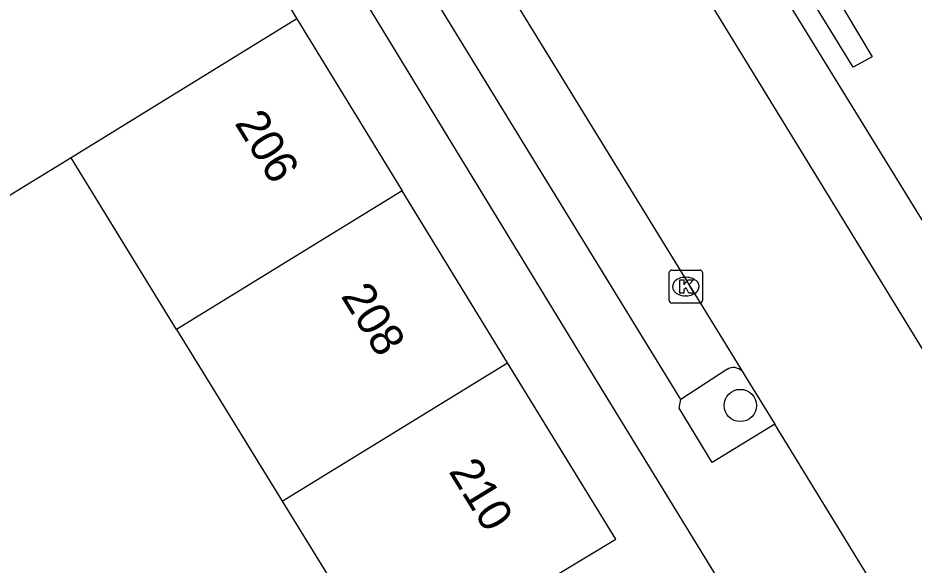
# Model space of a CAD drawing. Extents: x 159888 to 160757, y 384031 to 384746.
# Drawn here: x 160516.19 to 160543.3, y 384244.13 to 384260.69 of the extents above; entities that cross this region are included whole.
import ezdxf

# ---------------------------------------------------------------- set-up
doc = ezdxf.new("R2010")
doc.units = 0
for name, color, linetype in [('IMGEO_Boom', 7, 'Continuous'), ('IMGEO_Kolk', 7, 'Continuous'), ('IMGEO_Pand', 7, 'Continuous'), ('IMGEO_Pand_nummerreeks', 7, 'Continuous'), ('IMGEO_Parkeervlak_open', 7, 'Continuous'), ('IMGEO_Rijbaan_lokaal_open', 7, 'Continuous'), ('IMGEO_Voetpad_open', 7, 'Continuous')]:
    doc.layers.add(name, color=color, linetype=linetype)

msp = doc.modelspace()

# ---------------------------------------------------------------- linework, layer by layer
at = {"layer": 'IMGEO_Boom'}
msp.add_circle((160538.039, 384248.957), 0.489, dxfattribs=at)
at = {"layer": 'IMGEO_Kolk'}
for p, q in [((160535.89, 384252.131), (160535.89, 384252.983)), ((160535.965, 384253.057), (160536.817, 384253.057)), ((160536.891, 384252.983), (160536.891, 384252.131)), ((160536.378, 384252.837), (160536.403, 384252.837)), ((160536.817, 384252.057), (160535.965, 384252.057)), ((160536.401, 384252.277), (160536.376, 384252.277))]:
    msp.add_line(p, q, dxfattribs=at)
for points in [[(160535.89, 384252.131), (160535.89, 384252.983)], [(160535.965, 384253.057), (160536.817, 384253.057)], [(160536.891, 384252.983), (160536.891, 384252.131)], [(160536.211, 384252.757), (160536.334, 384252.757), (160536.334, 384252.606), (160536.464, 384252.757), (160536.628, 384252.757), (160536.482, 384252.606), (160536.635, 384252.357), (160536.483, 384252.357), (160536.398, 384252.521), (160536.334, 384252.454), (160536.334, 384252.357), (160536.211, 384252.357), (160536.211, 384252.757)], [(160536.817, 384252.057), (160535.965, 384252.057)]]:
    msp.add_lwpolyline(points, dxfattribs=at)
for centre, start, end in [((160535.967, 384252.981), 91.552, 178.448), ((160535.967, 384252.981), 91.552, 178.448), ((160536.815, 384252.981), 1.552, 88.448), ((160536.815, 384252.981), 1.552, 88.448), ((160535.967, 384252.133), 181.552, 268.448), ((160535.967, 384252.133), 181.552, 268.448), ((160536.815, 384252.133), 271.552, 358.448), ((160536.815, 384252.133), 271.552, 358.448)]:
    msp.add_arc(centre, 0.0765, start, end, dxfattribs=at)
for centre, major_axis, ratio, start_param, end_param in [((160536.377, 384252.557), (-0.387, 0.002), 0.722429, 4.712389, 7.853982), ((160536.402, 384252.557), (-0.39, 0.002), 0.717154, 1.570796, 4.712389)]:
    msp.add_ellipse(centre, major_axis=major_axis, ratio=ratio, start_param=start_param, end_param=end_param, dxfattribs=at)
at = {"layer": 'IMGEO_Pand'}
for points in [[(160521.443, 384265.86), (160524.625, 384260.656)], [(160524.625, 384260.656), (160517.793, 384256.458)], [(160524.625, 384260.656), (160525.34, 384259.486), (160527.811, 384255.453)], [(160517.793, 384256.458), (160514.3, 384254.311), (160511.115, 384259.493)], [(160520.987, 384251.26), (160517.793, 384256.458)], [(160527.811, 384255.453), (160520.987, 384251.26)], [(160530.997, 384250.252), (160527.811, 384255.453)], [(160520.987, 384251.26), (160521.762, 384250), (160524.181, 384246.063)], [(160524.181, 384246.063), (160530.997, 384250.252)], [(160524.181, 384246.063), (160527.425, 384240.784), (160534.27, 384244.91), (160530.997, 384250.252)]]:
    msp.add_lwpolyline(points, dxfattribs=at)
at = {"layer": 'IMGEO_Parkeervlak_open'}
msp.add_lwpolyline([(160537.636, 384250.05), (160536.235, 384249.14)], dxfattribs=at)
msp.add_arc((160537.832, 384249.73), 0.375, 46.0591, 121.426, dxfattribs=at)
at = {"layer": 'IMGEO_Rijbaan_lokaal_open'}
for points in [[(160545.852, 384246.914), (160538, 384259.726), (160530.263, 384272.354)], [(160525.638, 384270.277), (160538.092, 384250)], [(160538.092, 384250), (160538.19, 384249.84), (160539.088, 384248.391)], [(160542.176, 384243.336), (160539.088, 384248.391)]]:
    msp.add_lwpolyline(points, dxfattribs=at)
at = {"layer": 'IMGEO_Voetpad_open'}
for points in [[(160516.041, 384278.668), (160533.512, 384250), (160556.908, 384211.788), (160559.072, 384207.22), (160560.667, 384202.459), (160562.778, 384192.752), (160563.394, 384187.766), (160564.326, 384177.793)], [(160532.196, 384273.02), (160539.733, 384260.755), (160547.34, 384248.378), (160546.057, 384247.544)], [(160536.235, 384249.14), (160524.133, 384268.893), (160524.213, 384268.938)], [(160541.457, 384259.202), (160537.269, 384266.016), (160537.932, 384266.383), (160542.027, 384259.51), (160541.457, 384259.202)], [(160539.088, 384248.391), (160537.19, 384247.23), (160536.188, 384248.872), (160536.235, 384249.14)]]:
    msp.add_lwpolyline(points, dxfattribs=at)

# ---------------------------------------------------------------- texts
at = {"layer": 'IMGEO_Pand_nummerreeks'}
for s, p in [('206', (160522.724, 384257.505)), ('208', (160525.939, 384252.272)), ('210', (160529.2, 384246.965))]:
    msp.add_text(s, height=1, rotation=301.564, dxfattribs=at).set_placement(p)

doc.saveas('drawing.dxf')
